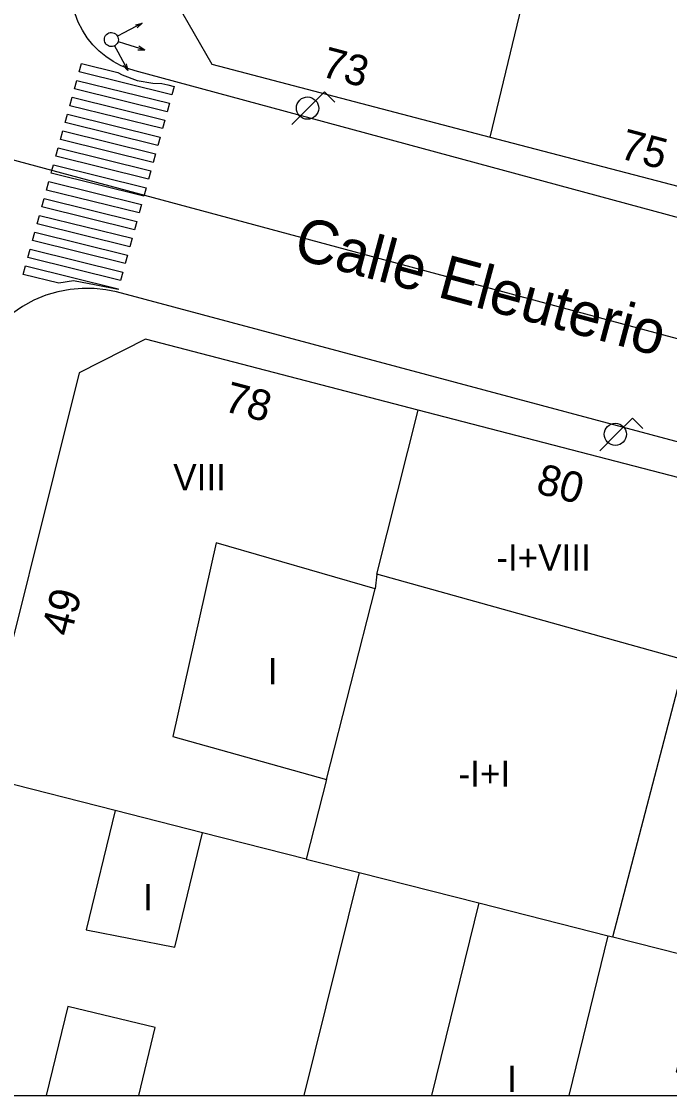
# Model space of a CAD drawing. Extents: x 282771 to 285132, y 4823109 to 4825496.
# Drawn here: x 284937.9 to 284974.9, y 4823109 to 4823170.4 of the extents above; entities that cross this region are included whole.
import ezdxf

# ---------------------------------------------------------------- set-up
doc = ezdxf.new("R2010")
doc.units = 0
for name, color, linetype in [('ACERA-BORDILLO', 7, 'Continuous'), ('CALLE-EJE', 7, 'Continuous'), ('CALLE-TEXTO', 7, 'Continuous'), ('Default', 7, 'Continuous'), ('EDIFICIO', 7, 'Continuous'), ('FAROLA', 7, 'Continuous'), ('INTERIOR-EDIFICIO', 7, 'Continuous'), ('MEDIANERA', 7, 'Continuous'), ('NUM-PORTAL', 7, 'Continuous'), ('PASO-PEATONES', 7, 'Continuous'), ('SEMAFORO', 7, 'Continuous'), ('TXT-ALTURA-EDIFICIO', 7, 'Continuous')]:
    doc.layers.add(name, color=color, linetype=linetype)

msp = doc.modelspace()

# ---------------------------------------------------------------- linework, layer by layer
at = {"layer": 'ACERA-BORDILLO'}
for points in [[(284977.16, 4823158.699), (284944.389, 4823167.545), (284943.961, 4823167.681), (284943.534, 4823167.862), (284943.113, 4823168.089), (284942.706, 4823168.362), (284942.32, 4823168.68), (284941.963, 4823169.042), (284941.641, 4823169.442), (284941.36, 4823169.875), (284941.126, 4823170.335), (284940.941, 4823170.814)], [(284994.936, 4823141.138), (284943.322, 4823154.915), (284942.696, 4823155.043), (284942.039, 4823155.115), (284941.358, 4823155.123), (284940.661, 4823155.064), (284939.959, 4823154.931), (284939.263, 4823154.724), (284938.586, 4823154.442), (284937.938, 4823154.088), (284937.33, 4823153.669), (284936.774, 4823153.191), (284936.275, 4823152.663), (284935.841, 4823152.096), (284935.474, 4823151.5), (284935.175, 4823150.888), (284934.943, 4823150.269), (284934.776, 4823149.653), (284933.94, 4823145.909)]]:
    msp.add_lwpolyline(points, dxfattribs=at)
at = {"layer": 'CALLE-EJE'}
msp.add_lwpolyline([(285009.84, 4823142.989), (284929.182, 4823164.655)], dxfattribs=at)
at = {"layer": 'Default'}
msp.add_lwpolyline([(282771.5, 4823109), (285130.1, 4823109), (285130.1, 4825495.5)], dxfattribs=at)
at = {"layer": 'EDIFICIO'}
for points in [[(284975.382, 4823276.95), (284973.252, 4823275.88), (284962.021, 4823231.6), (284957.731, 4823214.69), (284953.141, 4823196.639), (284946.75, 4823171.429), (284948.76, 4823167.929), (284964.68, 4823163.769), (284984.55, 4823158.589)], [(284997.04, 4823138.719), (284960.56, 4823148.169), (284944.98, 4823152.209), (284941.17, 4823150.299), (284935.41, 4823127.278), (284930.847, 4823109)]]:
    msp.add_lwpolyline(points, dxfattribs=at)
at = {"layer": 'FAROLA'}
for p, q in [((284955.22, 4823166.349), (284954.28, 4823165.419)), ((284955.81, 4823165.759), (284955.22, 4823166.349)), ((284954.28, 4823165.419), (284953.35, 4823164.479)), ((284972.828, 4823147.713), (284971.888, 4823146.783)), ((284973.418, 4823147.123), (284972.828, 4823147.713)), ((284971.888, 4823146.783), (284970.958, 4823145.843))]:
    msp.add_line(p, q, dxfattribs=at)
msp.add_circle((284971.848, 4823146.783), 0.638, dxfattribs=at)
msp.add_ellipse((284954.24, 4823165.419), major_axis=(0.368, 0.521), ratio=0.999979, dxfattribs=at)
at = {"layer": 'INTERIOR-EDIFICIO'}
for points in [[(284980.671, 4823109), (284982.36, 4823115.359), (284982.92, 4823115.219), (284987.07, 4823131.339), (284975.93, 4823134.269), (284975.84, 4823133.869), (284958.2, 4823138.789), (284958.11, 4823137.949), (284949.02, 4823140.589), (284946.54, 4823129.509), (284955.33, 4823127.049), (284954.17, 4823122.509), (284957.19, 4823121.749), (284954.025, 4823109)], [(284948.24, 4823124.019), (284943.24, 4823125.289), (284941.58, 4823118.458), (284946.65, 4823117.468), (284948.24, 4823124.019)], [(284969.213, 4823109), (284971.43, 4823118.129), (284971.7, 4823118.069), (284976.96, 4823116.729), (284975.32, 4823110.359), (284979.84, 4823109)], [(284944.589, 4823109), (284945.53, 4823112.878), (284940.52, 4823114.088), (284939.287, 4823109)]]:
    msp.add_lwpolyline(points, dxfattribs=at)
at = {"layer": 'MEDIANERA'}
for p, q in [((284964.68, 4823163.769), (284966.893, 4823172.939)), ((284958.2, 4823138.789), (284960.56, 4823148.169)), ((284955.33, 4823127.049), (284958.11, 4823137.949)), ((284971.7, 4823118.069), (284975.84, 4823133.869)), ((284943.24, 4823125.289), (284935.41, 4823127.278)), ((284954.17, 4823122.509), (284948.24, 4823124.019)), ((284957.19, 4823121.749), (284964.03, 4823120.009)), ((284964.03, 4823120.009), (284961.331, 4823109)), ((284964.03, 4823120.009), (284971.43, 4823118.129))]:
    msp.add_line(p, q, dxfattribs=at)
at = {"layer": 'PASO-PEATONES'}
for points in [[(284941.181, 4823167.488), (284941.314, 4823167.97), (284943.392, 4823167.456), (284943.636, 4823167.317), (284944.488, 4823167.005), (284945.391, 4823166.839), (284945.911, 4823166.833), (284946.253, 4823166.749), (284946.617, 4823166.659), (284946.483, 4823166.177)], [(284940.914, 4823166.524), (284941.047, 4823167.006), (284946.35, 4823165.695), (284946.216, 4823165.213)], [(284940.647, 4823165.56), (284940.78, 4823166.042), (284946.083, 4823164.731), (284945.949, 4823164.249)], [(284940.38, 4823164.596), (284940.514, 4823165.078), (284945.816, 4823163.767), (284945.683, 4823163.284)], [(284940.113, 4823163.632), (284940.247, 4823164.114), (284945.549, 4823162.802), (284945.416, 4823162.32)], [(284939.846, 4823162.667), (284939.98, 4823163.15), (284945.282, 4823161.838), (284945.149, 4823161.356)], [(284939.58, 4823161.703), (284939.622, 4823161.856), (284939.713, 4823162.185), (284945.015, 4823160.874), (284944.895, 4823160.439), (284944.882, 4823160.392)], [(284939.313, 4823160.739), (284939.446, 4823161.221), (284944.748, 4823159.91), (284944.615, 4823159.428)], [(284939.046, 4823159.775), (284939.179, 4823160.257), (284944.482, 4823158.946), (284944.348, 4823158.464)], [(284938.779, 4823158.811), (284938.912, 4823159.293), (284944.215, 4823157.982), (284944.081, 4823157.5)], [(284938.512, 4823157.847), (284938.646, 4823158.329), (284943.948, 4823157.018), (284943.814, 4823156.535)], [(284938.245, 4823156.883), (284938.379, 4823157.365), (284943.681, 4823156.053), (284943.548, 4823155.571)], [(284937.978, 4823155.918), (284938.112, 4823156.401), (284943.414, 4823155.089), (284943.407, 4823155.063), (284942.148, 4823155.295), (284940.854, 4823155.552), (284940.019, 4823155.414)]]:
    msp.add_lwpolyline(points, close=True, dxfattribs=at)
at = {"layer": 'SEMAFORO'}
for p, q in [((284944.787, 4823170.277), (284943.727, 4823169.714)), ((284944.404, 4823170.187), (284944.787, 4823170.277)), ((284944.787, 4823170.277), (284944.498, 4823170.01)), ((284943.727, 4823169.714), (284943.374, 4823169.527)), ((284943.399, 4823169.223), (284943.778, 4823169.107)), ((284943.208, 4823168.986), (284943.396, 4823168.632)), ((284943.396, 4823168.632), (284943.958, 4823167.573)), ((284943.778, 4823169.107), (284944.927, 4823168.755)), ((284944.529, 4823168.759), (284944.927, 4823168.755)), ((284944.595, 4823168.975), (284944.927, 4823168.755)), ((284943.692, 4823167.861), (284943.958, 4823167.573)), ((284943.868, 4823167.955), (284943.958, 4823167.573))]:
    msp.add_line(p, q, dxfattribs=at)
msp.add_ellipse((284943.02, 4823169.339), major_axis=(-0.231, -0.327), ratio=0.999979, dxfattribs=at)

# ---------------------------------------------------------------- texts
at = {"layer": 'CALLE-TEXTO'}
msp.add_text('Calle Eleuterio Quintanilla', height=2.5, rotation=344.96479, dxfattribs=at).set_placement((284953.338, 4823156.872))
at = {"layer": 'NUM-PORTAL'}
for s, rotation, p in [('73', 345.25041, (284954.939, 4823167.257)), ('75', 345.25041, (284972.019, 4823162.57)), ('78', 345.25041, (284949.377, 4823148.127)), ('80', 345.25041, (284967.239, 4823143.446)), ('49', 75.42962, (284940.686, 4823135.167))]:
    msp.add_text(s, height=1.75, rotation=rotation, dxfattribs=at).set_placement(p)
at = {"layer": 'TXT-ALTURA-EDIFICIO'}
for s, p in [('VIII', (284946.56, 4823143.579)), ('-I+VIII', (284965.037, 4823138.989)), ('I', (284951.969, 4823132.499)), ('-I+I', (284962.877, 4823126.639)), ('I', (284944.839, 4823119.578)), ('I', (284965.659, 4823109.209))]:
    msp.add_text(s, height=1.5, rotation=0.00058, dxfattribs=at).set_placement(p)

doc.saveas('drawing.dxf')
